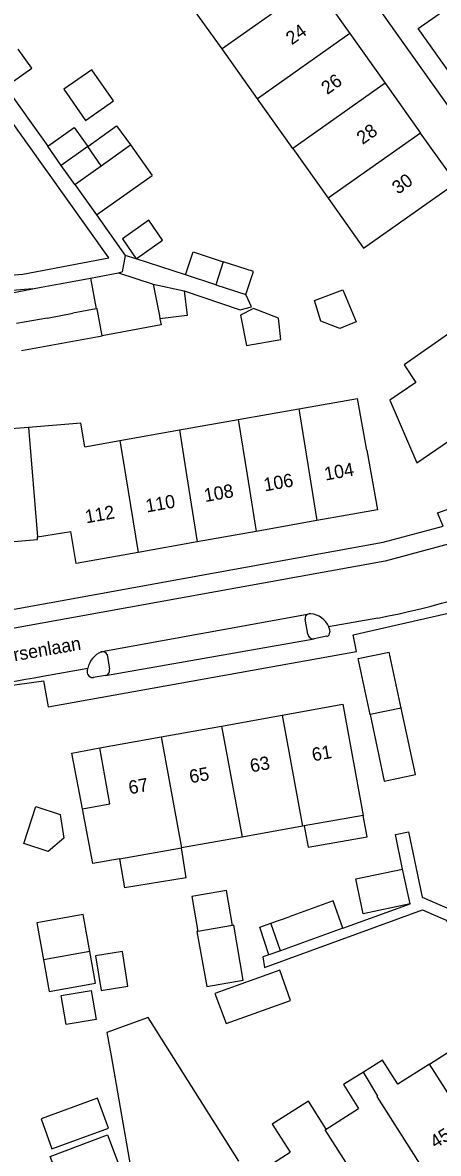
# Model space of a CAD drawing. Extents: x 194485 to 197793, y 468269 to 470822.
# Drawn here: x 195746.2 to 195783.7, y 469938.8 to 470040.8 of the extents above; entities that cross this region are included whole.
import ezdxf

# ---------------------------------------------------------------- set-up
doc = ezdxf.new("R2010")
doc.units = 0
for name, color, linetype in [('BGT grensvlak gebouwinstallatie plus 1', 7, 'Continuous'), ('BGT grensvlak overig bouwwerk uitbreiding populatie', 7, 'Continuous'), ('BGT grensvlak pand op maaiveld', 7, 'Continuous'), ('BGT grensvlak pand op maaiveld LR', 7, 'Continuous'), ('BGT grensvlak wegdeel', 7, 'Continuous'), ('BGT tekst huisnummerreeks', 7, 'Continuous'), ('BGT tekst openbare ruimte label weg', 7, 'Continuous')]:
    doc.layers.add(name, color=color, linetype=linetype)

msp = doc.modelspace()

# ---------------------------------------------------------------- linework, layer by layer
at = {"layer": 'BGT grensvlak gebouwinstallatie plus 1'}
for p, q in [((195752.05, 470029.61), (195754.65, 470031.48)), ((195754.65, 470031.48), (195755.91, 470029.76)), ((195753.27, 470027.89), (195755.91, 470029.76)), ((195755.91, 470029.76), (195757.86, 470027.01)), ((195752.84, 470023.45), (195757.86, 470027.01)), ((195750.89, 470026.2), (195752.84, 470023.45)), ((195746.07, 470011.23), (195753.35, 470012.54)), ((195776.44, 469983.45), (195779.21, 469984.02)), ((195780.31, 469978.98), (195779.21, 469984.02)), ((195777.5, 469978.4), (195776.44, 469983.45)), ((195777.23, 469967.38), (195776.89, 469969.3)), ((195771.57, 469968.35), (195771.91, 469966.43)), ((195771.91, 469966.43), (195777.23, 469967.38)), ((195760.92, 469963.67), (195760.49, 469966.38)), ((195754.92, 469965.39), (195755.38, 469962.78)), ((195760.92, 469963.67), (195755.38, 469962.78)), ((195751.63, 469960.35), (195747.46, 469959.6)), ((195747.46, 469959.6), (195748.06, 469956.28)), ((195752.23, 469957.03), (195751.63, 469960.35)), ((195767.56, 469959.22), (195768.57, 469959.58)), ((195768.38, 469956.73), (195767.56, 469959.22)), ((195769.42, 469957.1), (195768.38, 469956.73))]:
    msp.add_line(p, q, dxfattribs=at)
for points in [[(195749.89, 470034.78), (195751.86, 470031.97), (195754.38, 470033.73), (195752.41, 470036.54), (195749.89, 470034.78)], [(195751.57, 469969.9), (195750.61, 469974.9), (195753.15, 469975.39)], [(195765.11, 469959.37), (195764.57, 469962.53), (195761.45, 469962), (195761.98, 469958.84)]]:
    msp.add_lwpolyline(points, dxfattribs=at)
at = {"layer": 'BGT grensvlak overig bouwwerk uitbreiding populatie'}
for p, q in [((195757.95, 470017.22), (195760.73, 470016.6)), ((195760.73, 470016.6), (195761.02, 470014.38)), ((195772.49, 470015.72), (195775.04, 470016.69)), ((195775.04, 470016.69), (195776.26, 470013.82)), ((195773.06, 470013.88), (195772.49, 470015.72)), ((195761.02, 470014.38), (195758.56, 470014.07)), ((195774.77, 470013.2), (195773.06, 470013.88)), ((195776.26, 470013.82), (195774.77, 470013.2)), ((195755.18, 469957.03), (195752.76, 469956.64)), ((195752.76, 469956.64), (195753.26, 469953.51)), ((195755.68, 469953.9), (195755.18, 469957.03)), ((195749.67, 469953.07), (195752.35, 469953.52)), ((195752.35, 469953.52), (195752.8, 469950.89)), ((195753.26, 469953.51), (195755.68, 469953.9)), ((195750.12, 469950.43), (195749.67, 469953.07)), ((195752.8, 469950.89), (195750.12, 469950.43))]:
    msp.add_line(p, q, dxfattribs=at)
for points in [[(195766.35, 470011.67), (195769.45, 470012.21), (195769.24, 470014.13), (195766.99, 470015.02), (195765.82, 470014.42), (195766.35, 470011.67)], [(195746.3, 469966.76), (195747.38, 469970.1), (195749.56, 469969.39), (195749.89, 469967.25), (195748.48, 469966.05), (195746.3, 469966.76)]]:
    msp.add_lwpolyline(points, dxfattribs=at)
at = {"layer": 'BGT grensvlak pand op maaiveld'}
for p, q in [((195772.49, 470044.31), (195775.68, 470039.81)), ((195764.16, 470038.43), (195760.97, 470042.92)), ((195775.68, 470039.81), (195778.87, 470035.32)), ((195767.35, 470033.93), (195764.16, 470038.43)), ((195778.87, 470035.32), (195782.06, 470030.83)), ((195770.54, 470029.44), (195767.35, 470033.93)), ((195749.67, 470027.92), (195748.45, 470029.64)), ((195753.27, 470027.89), (195752.05, 470029.61)), ((195770.54, 470029.44), (195773.73, 470024.95)), ((195750.89, 470026.2), (195749.67, 470027.92)), ((195750.89, 470026.2), (195753.27, 470027.89)), ((195750.16, 470017.35), (195752.3, 470017.75)), ((195752.3, 470017.75), (195754.84, 470018.23)), ((195754.84, 470018.23), (195757.95, 470017.22)), ((195763.59, 470017.15), (195760.88, 470018.04)), ((195745.1, 470016.4), (195747.08, 470016.77)), ((195757.95, 470017.22), (195758.51, 470014.36)), ((195763.59, 470017.15), (195766.31, 470016.27)), ((195748.39, 470014.15), (195750.7, 470014.58)), ((195752.81, 470014.97), (195750.7, 470014.58)), ((195752.91, 470014.99), (195752.81, 470014.97)), ((195753.35, 470012.54), (195752.91, 470014.99)), ((195748.39, 470014.15), (195745.64, 470013.66)), ((195758.51, 470014.36), (195758.56, 470014.07)), ((195771.09, 470005.96), (195776.38, 470006.89)), ((195777.21, 470002.24), (195776.38, 470006.89)), ((195765.62, 470004.99), (195771.09, 470005.96)), ((195760.33, 470004.06), (195765.62, 470004.99)), ((195754.96, 470003.11), (195760.33, 470004.06)), ((195751.8, 470002.55), (195754.96, 470003.11)), ((195772.69, 469995.89), (195767.23, 469994.91)), ((195747.51, 469994.41), (195750.54, 469994.89)), ((195767.23, 469994.91), (195761.93, 469993.96)), ((195761.93, 469993.96), (195756.59, 469993.01)), ((195780.31, 469978.98), (195777.5, 469978.4)), ((195764.12, 469977.36), (195769.59, 469978.34)), ((195758.66, 469976.38), (195764.12, 469977.36)), ((195753.15, 469975.39), (195758.66, 469976.38)), ((195776.89, 469969.3), (195771.57, 469968.35)), ((195771.42, 469968.33), (195765.96, 469967.35)), ((195771.57, 469968.35), (195771.42, 469968.33)), ((195765.96, 469967.35), (195760.49, 469966.38)), ((195754.92, 469965.39), (195760.49, 469966.38)), ((195776.22, 469963.58), (195780.44, 469964.45)), ((195776.87, 469960.43), (195776.22, 469963.58)), ((195781.11, 469961.31), (195780.44, 469964.45)), ((195781.11, 469961.31), (195776.87, 469960.43)), ((195768.57, 469959.58), (195770.2, 469960.14)), ((195769.42, 469957.1), (195768.57, 469959.58)), ((195765.11, 469959.37), (195761.98, 469958.84)), ((195775.05, 469959.13), (195769.42, 469957.1)), ((195752.23, 469957.03), (195748.06, 469956.28)), ((195752.74, 469954.16), (195752.23, 469957.03)), ((195748.06, 469956.28), (195748.58, 469953.41)), ((195748.58, 469953.41), (195752.74, 469954.16)), ((195782.85, 469946.88), (195787.25, 469949.69)), ((195773.55, 469941.01), (195776.46, 469942.87))]:
    msp.add_line(p, q, dxfattribs=at)
for points in [[(195744.64, 470035), (195747.02, 470036.69), (195745.79, 470038.41)], [(195748.45, 470029.64), (195750.83, 470031.33), (195752.05, 470029.61)], [(195773.73, 470024.95), (195776.92, 470020.46), (195785.25, 470026.33), (195782.06, 470030.83)], [(195756.41, 470019.48), (195758.78, 470021.17), (195757.55, 470022.97), (195755.18, 470021.28), (195756.41, 470019.48)], [(195760.88, 470018.04), (195761.55, 470020.11), (195764.27, 470019.23)], [(195766.31, 470016.27), (195766.98, 470018.35), (195764.27, 470019.23)], [(195747.08, 470016.77), (195747.85, 470016.92), (195750.16, 470017.35)], [(195758.56, 470014.07), (195758.66, 470013.54), (195753.35, 470012.54)], [(195785.16, 470013.16), (195780.58, 470009.94), (195781.64, 470008.34), (195779.29, 470006.73), (195781.72, 470001.08), (195785.14, 470003.43), (195786.42, 470001.57), (195791.06, 470004.88)], [(195746.72, 470004.28), (195743.55, 470004.03), (195743.76, 470001.37)], [(195751.8, 470002.55), (195751.42, 470004.66), (195746.72, 470004.28)], [(195777.21, 470002.24), (195778.16, 469996.86), (195772.69, 469995.89)], [(195745.04, 469993.98), (195747.52, 469994.17), (195747.51, 469994.41)], [(195756.59, 469993.01), (195751, 469992.01), (195750.54, 469994.89)], [(195769.59, 469978.34), (195775.05, 469979.33), (195776.89, 469969.3)], [(195777.5, 469978.4), (195778.77, 469972.38), (195781.61, 469973), (195780.31, 469978.98)], [(195751.57, 469969.9), (195754.05, 469970.34), (195753.15, 469975.39)], [(195754.92, 469965.39), (195752.52, 469964.96), (195751.57, 469969.9)], [(195775.05, 469959.13), (195774.17, 469961.6), (195770.2, 469960.14)], [(195762.78, 469953.88), (195766.07, 469954.45), (195765.21, 469959.39), (195765.11, 469959.37)], [(195761.98, 469958.84), (195761.9, 469958.83), (195762.78, 469953.88)], [(195770.33, 469952.62), (195769.37, 469955.33), (195763.52, 469953.23), (195764.54, 469950.54), (195770.33, 469952.62)], [(195782.85, 469946.88), (195780.02, 469945.07), (195778.63, 469947.22), (195776.9, 469946.13)], [(195776.9, 469946.13), (195775.11, 469945.03), (195776.46, 469942.87)], [(195748.82, 469939.23), (195753.93, 469941.08), (195752.94, 469943.79), (195747.84, 469941.93), (195748.82, 469939.23)], [(195773.55, 469941.01), (195771.94, 469943.53), (195768.69, 469941.44), (195770.3, 469938.93)], [(195748.68, 469938.55), (195753.83, 469940.5), (195756.66, 469933.02), (195751.52, 469931.07), (195748.68, 469938.55)], [(195775.29, 469930.06), (195774.25, 469929.4), (195768.79, 469937.96), (195770.3, 469938.93)]]:
    msp.add_lwpolyline(points, dxfattribs=at)
at = {"layer": 'BGT grensvlak pand op maaiveld LR'}
for p, q in [((195772.49, 470044.31), (195764.16, 470038.43)), ((195775.68, 470039.81), (195767.35, 470033.93)), ((195778.87, 470035.32), (195770.54, 470029.44)), ((195782.06, 470030.83), (195773.73, 470024.95)), ((195752.05, 470029.61), (195749.67, 470027.92)), ((195764.27, 470019.23), (195763.59, 470017.15)), ((195752.3, 470017.75), (195752.81, 470014.97)), ((195771.09, 470005.96), (195771.14, 470005.6)), ((195771.14, 470005.6), (195772.04, 470000)), ((195746.72, 470004.28), (195747.51, 469994.41)), ((195765.62, 470004.99), (195766.42, 470000)), ((195760.33, 470004.06), (195760.97, 470000)), ((195754.96, 470003.11), (195755.46, 470000)), ((195755.46, 470000), (195756.59, 469993.01)), ((195760.97, 470000), (195761.93, 469993.96)), ((195766.42, 470000), (195767.23, 469994.91)), ((195772.04, 470000), (195772.69, 469995.89)), ((195769.59, 469978.34), (195771.42, 469968.33)), ((195764.12, 469977.36), (195765.96, 469967.35)), ((195758.66, 469976.38), (195760.49, 469966.38)), ((195788.31, 469938.32), (195782.85, 469946.88)), ((195783.62, 469935.35), (195778.13, 469943.95)), ((195773.46, 469940.95), (195773.55, 469941.01)), ((195778.94, 469932.37), (195773.46, 469940.95))]:
    msp.add_line(p, q, dxfattribs=at)
msp.add_lwpolyline([(195778.13, 469943.95), (195778.2, 469943.99), (195776.9, 469946.13)], dxfattribs=at)
at = {"layer": 'BGT grensvlak wegdeel'}
for p, q in [((195788.93, 470027.09), (195758.54, 470070)), ((195744.64, 470035), (195748.45, 470029.64)), ((195752.84, 470023.45), (195755.44, 470019.8)), ((195755.44, 470019.8), (195755.16, 470018.31)), ((195756.41, 470019.48), (195755.44, 470019.8)), ((195760.88, 470018.04), (195756.41, 470019.48)), ((195754.84, 470018.23), (195755.16, 470018.31)), ((195771.86, 469987.43), (195753.31, 469984.05)), ((195771.89, 469985.64), (195771.64, 469987)), ((195778.21, 469987.08), (195773.77, 469986.29)), ((195753.66, 469981.92), (195772.45, 469985.21)), ((195773.61, 469985.45), (195772.45, 469985.21)), ((195753.27, 469984.05), (195753.31, 469984.05)), ((195753.8, 469983.81), (195754.02, 469982.48)), ((195748.01, 469981.87), (195752.07, 469982.57)), ((195753.66, 469981.92), (195752.55, 469981.74)), ((195775.05, 469959.13), (195781.11, 469961.31))]:
    msp.add_line(p, q, dxfattribs=at)
for points in [[(195726.02, 470019.07), (195727.68, 470016.63), (195746.21, 470018.12), (195753.96, 470019.57), (195729.57, 470053.82), (195730.38, 470054.38)], [(195803.92, 470005.82), (195790.58, 470027.97), (195781.83, 470040.26), (195784.02, 470041.79)], [(195747.08, 470016.77), (195727.19, 470015.12), (195724.85, 470018.26)], [(195760.73, 470016.6), (195765.78, 470014.9), (195766.82, 470015.17), (195766.31, 470016.27)], [(195797.86, 469999.39), (195795.71, 469998.23), (195790.67, 469995.83), (195784.66, 469993.78), (195778.87, 469992.23), (195742.93, 469985.73)], [(195713.02, 469985.49), (195723.73, 469985.45), (195729.16, 469985.71), (195734.57, 469986.2), (195739.92, 469986.92), (195748.59, 469988.48), (195778.69, 469993.93), (195784.09, 469995.38), (195783.59, 469996.58), (195787.42, 469997.91)], [(195717.17, 469978.48), (195730.17, 469978.94), (195748.07, 469981.43), (195748.49, 469979.08), (195776.29, 469984.08), (195775.97, 469985.57), (195784.81, 469987.59), (195793.4, 469990.5), (195795.68, 469991.01), (195797.94, 469990.39), (195818.6, 469957.47), (195819.15, 469955.61), (195818.7, 469953.72), (195814.41, 469950.97), (195813.11, 469950.13)], [(195773.77, 469986.29), (195773.85, 469986.05), (195773.89, 469985.82)], [(195752.06, 469982.01), (195752.03, 469982.18), (195752.04, 469982.38), (195752.07, 469982.57)], [(195780.44, 469964.45), (195779.79, 469967.58), (195780.97, 469967.83), (195782.21, 469961.94), (195785.1, 469960.65)], [(195768.38, 469956.73), (195767.83, 469956.53), (195768, 469955.58), (195782.22, 469960.79), (195784.35, 469959.84), (195786.93, 469955.82)], [(195765.67, 469938.11), (195757.5, 469951.06), (195753.77, 469949.72), (195754.17, 469947.61), (195756.73, 469932.94), (195756.77, 469932.74), (195757.26, 469930.02)]]:
    msp.add_lwpolyline(points, dxfattribs=at)
for centre, radius, start, end in [((195762.13, 470068.84), 83.32, 281.1256, 291.9409), ((195772.07, 469987.06), 0.428, 119.2729, 187.3831), ((195772.07, 469987.05), 0.433, 77.8425, 119.1077), ((195772.02, 469985.59), 1.89, 21.8453, 85.6994), ((195772.4, 469985.73), 0.515, 189.2352, 275.9238), ((195773.47, 469985.84), 0.416, 289.2631, 356.299), ((195754.07, 469982.17), 2.04, 112.9036, 168.6403), ((195753.37, 469983.57), 0.486, 29.2184, 97.9319), ((195716.99, 470146.14), 167.18, 271.9927, 280.6932), ((195752.48, 469982.18), 0.447, 202.3523, 279.9364), ((195753.55, 469982.38), 0.479, 282.7952, 11.4874)]:
    msp.add_arc(centre, radius, start, end, dxfattribs=at)

# ---------------------------------------------------------------- texts
at = {"layer": 'BGT tekst huisnummerreeks'}
for s, rotation, p in [('24', 35.4, (195770.45, 470038.74)), ('26', 35.4, (195773.64, 470034.25)), ('28', 35.4, (195776.83, 470029.75)), ('30', 35.4, (195780.02, 470025.26)), ('104', 10.1, (195773.49, 469999.49)), ('108', 10.1, (195762.64, 469997.55)), ('106', 10.1, (195768.02, 469998.51)), ('110', 10.1, (195757.38, 469996.61)), ('112', 10.1, (195751.92, 469995.63)), ('61', 10.2, (195772.37, 469974.17)), ('65', 10.2, (195761.32, 469972.19)), ('63', 10.2, (195766.79, 469973.17)), ('67', 10.2, (195755.84, 469971.2)), ('45', 32.4, (195783.39, 469939.22))]:
    msp.add_text(s, height=1.2, rotation=rotation, dxfattribs=at).set_placement(p)
at = {"layer": 'BGT tekst openbare ruimte label weg'}
msp.add_text('Kersenlaan', height=1.2, rotation=10, dxfattribs=at).set_placement((195743.52, 469982.85))

doc.saveas('drawing.dxf')
